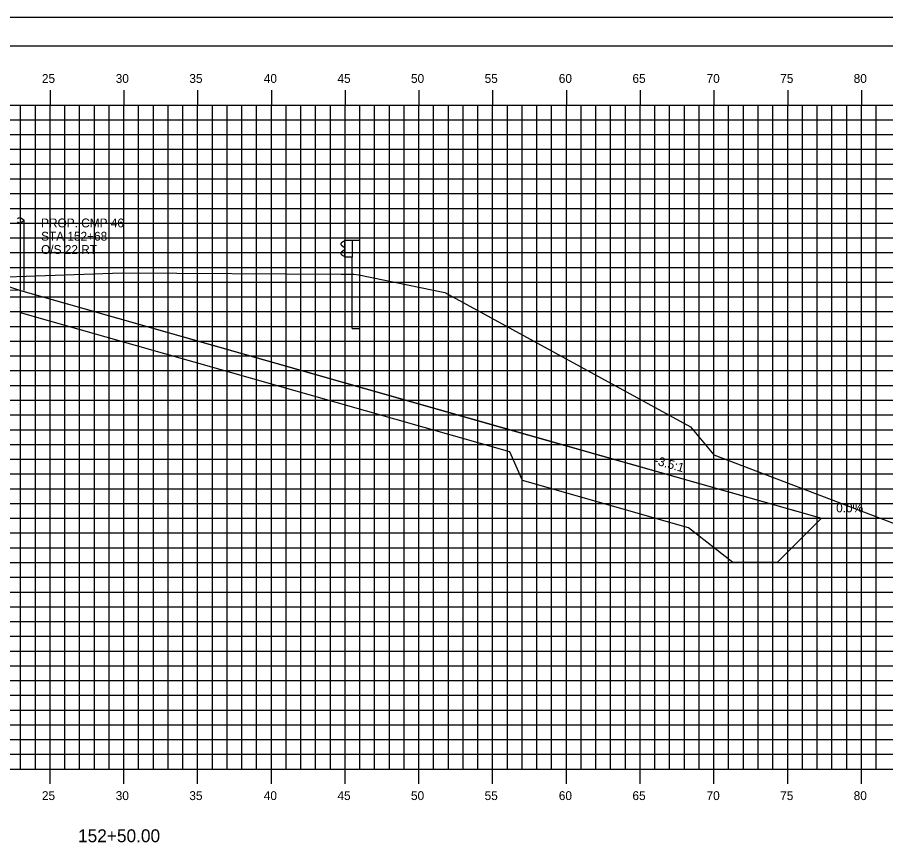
# Model space of a CAD drawing. Extents: x 850598 to 870284, y 366541 to 366651.
# Drawn here: x 851782.5 to 851841.3, y 366595.1 to 366651.2 of the extents above; entities that cross this region are included whole.
import ezdxf

# ---------------------------------------------------------------- set-up
doc = ezdxf.new("R2010")
doc.units = 0
for name, color, linetype in [('ANNOTATION', 7, 'Continuous'), ('BORDER', 7, 'Continuous'), ('D_Drainage_RipRap', 7, 'Continuous'), ('D_Roadway_Centerline', 7, 'Continuous'), ('D_Roadway_SlopeLines', 7, 'Continuous'), ('D_Roadway_SubGrade', 7, 'Continuous'), ('D_Utilities_Pole_Joint', 7, 'Continuous'), ('H_V ANNOTATION', 7, 'Continuous'), ('MAJOR', 7, 'Continuous'), ('MINOR', 7, 'Continuous'), ('PLOT BOUNDARY', 7, 'Continuous'), ('S_Guardrail_Beam', 7, 'Continuous'), ('S_Roadway_Centerline', 7, 'Continuous'), ('S_Utilities_Pole_Joint', 7, 'Continuous')]:
    doc.layers.add(name, color=color, linetype=linetype)

msp = doc.modelspace()

# ---------------------------------------------------------------- linework, layer by layer
at = {"layer": 'BORDER'}
msp.add_line((851874.68, 366649.225), (851714.68, 366649.225), dxfattribs=at)
at = {"layer": 'D_Drainage_RipRap'}
msp.add_lwpolyline([(851815.851, 366623.225), (851827.101, 366620.028), (851836.963, 366617.225), (851833.963, 366614.225), (851830.963, 366614.225), (851827.963, 366616.578), (851816.713, 366619.775), (851815.851, 366621.725), (851782.68, 366631.153), (851782.68, 366632.653)], close=True, dxfattribs=at)
at = {"layer": 'D_Roadway_Centerline'}
msp.add_lwpolyline([(851731.165, 366632.293), (851734.68, 366631.439), (851738.482, 366632.707), (851744.68, 366634.773), (851748.68, 366635.013), (851759.68, 366635.343), (851770.68, 366635.013), (851774.68, 366634.773), (851776.68, 366634.653), (851782.68, 366632.653), (851815.851, 366623.225), (851827.101, 366620.028), (851836.963, 366617.225), (851840.963, 366617.225)], dxfattribs=at)
at = {"layer": 'D_Roadway_SlopeLines'}
msp.add_lwpolyline([(851782.68, 366632.653), (851836.963, 366617.225), (851836.963, 366617.225)], dxfattribs=at)
at = {"layer": 'D_Roadway_SubGrade'}
msp.add_lwpolyline([(851770.68, 366634.513), (851771.68, 366634.453), (851771.68, 366634.703), (851776.68, 366634.403), (851776.68, 366634.653), (851782.68, 366632.653), (851770.68, 366633.013)], close=True, dxfattribs=at)
at = {"layer": 'D_Utilities_Pole_Joint'}
for p, q in [((851782.93, 366637.41), (851782.773, 366637.521)), ((851782.773, 366637.3), (851782.93, 366637.41)), ((851782.93, 366632.653), (851782.93, 366637.41))]:
    msp.add_line(p, q, dxfattribs=at)
for centre, start, end in [((851782.617, 366637.3), 90, 125.26439), ((851782.617, 366637.521), 234.73561, 270), ((851782.617, 366637.3), 54.73561, 90), ((851782.617, 366637.521), 270, 305.26439)]:
    msp.add_arc(centre, 0.271, start, end, dxfattribs=at)
at = {"layer": 'MAJOR'}
for p, q in [((851784.68, 366646.227), (851784.68, 366645.225)), ((851784.68, 366646.227), (851784.68, 366645.225)), ((851789.68, 366646.227), (851789.68, 366645.225)), ((851789.68, 366646.227), (851789.68, 366645.225)), ((851794.68, 366646.227), (851794.68, 366645.225)), ((851794.68, 366646.227), (851794.68, 366645.225)), ((851799.68, 366646.227), (851799.68, 366645.225)), ((851799.68, 366646.227), (851799.68, 366645.225)), ((851804.68, 366646.227), (851804.68, 366645.225)), ((851804.68, 366646.227), (851804.68, 366645.225)), ((851809.68, 366646.227), (851809.68, 366645.225)), ((851809.68, 366646.227), (851809.68, 366645.225)), ((851814.68, 366646.227), (851814.68, 366645.225)), ((851814.68, 366646.227), (851814.68, 366645.225)), ((851819.68, 366646.227), (851819.68, 366645.225)), ((851819.68, 366646.227), (851819.68, 366645.225)), ((851824.68, 366646.227), (851824.68, 366645.225)), ((851824.68, 366646.227), (851824.68, 366645.225)), ((851829.68, 366646.227), (851829.68, 366645.225)), ((851829.68, 366646.227), (851829.68, 366645.225)), ((851834.68, 366646.227), (851834.68, 366645.225)), ((851834.68, 366646.227), (851834.68, 366645.225)), ((851839.68, 366646.227), (851839.68, 366645.225)), ((851839.68, 366646.227), (851839.68, 366645.225)), ((851719.68, 366645.225), (851859.68, 366645.225)), ((851719.68, 366645.225), (851859.68, 366645.225)), ((851719.68, 366645.225), (851859.68, 366645.225)), ((851719.68, 366645.225), (851859.68, 366645.225)), ((851784.68, 366600.225), (851784.68, 366645.225)), ((851784.68, 366600.225), (851784.68, 366645.225)), ((851789.68, 366600.225), (851789.68, 366645.225)), ((851789.68, 366600.225), (851789.68, 366645.225)), ((851794.68, 366600.225), (851794.68, 366645.225)), ((851794.68, 366600.225), (851794.68, 366645.225)), ((851799.68, 366600.225), (851799.68, 366645.225)), ((851799.68, 366600.225), (851799.68, 366645.225)), ((851804.68, 366600.225), (851804.68, 366645.225)), ((851804.68, 366600.225), (851804.68, 366645.225)), ((851809.68, 366600.225), (851809.68, 366645.225)), ((851809.68, 366600.225), (851809.68, 366645.225)), ((851814.68, 366600.225), (851814.68, 366645.225)), ((851814.68, 366600.225), (851814.68, 366645.225)), ((851819.68, 366600.225), (851819.68, 366645.225)), ((851819.68, 366600.225), (851819.68, 366645.225)), ((851824.68, 366600.225), (851824.68, 366645.225)), ((851824.68, 366600.225), (851824.68, 366645.225)), ((851829.68, 366600.225), (851829.68, 366645.225)), ((851829.68, 366600.225), (851829.68, 366645.225)), ((851834.68, 366600.225), (851834.68, 366645.225)), ((851834.68, 366600.225), (851834.68, 366645.225)), ((851839.68, 366600.225), (851839.68, 366645.225)), ((851839.68, 366600.225), (851839.68, 366645.225)), ((851719.68, 366640.225), (851859.68, 366640.225)), ((851719.68, 366640.225), (851859.68, 366640.225)), ((851719.68, 366635.225), (851859.68, 366635.225)), ((851719.68, 366635.225), (851859.68, 366635.225)), ((851719.68, 366630.225), (851859.68, 366630.225)), ((851719.68, 366630.225), (851859.68, 366630.225)), ((851719.68, 366625.225), (851859.68, 366625.225)), ((851719.68, 366625.225), (851859.68, 366625.225)), ((851719.68, 366620.225), (851859.68, 366620.225)), ((851719.68, 366620.225), (851859.68, 366620.225)), ((851719.68, 366615.225), (851859.68, 366615.225)), ((851719.68, 366615.225), (851859.68, 366615.225)), ((851719.68, 366610.225), (851859.68, 366610.225)), ((851719.68, 366610.225), (851859.68, 366610.225)), ((851719.68, 366605.225), (851859.68, 366605.225)), ((851719.68, 366605.225), (851859.68, 366605.225)), ((851719.68, 366600.225), (851859.68, 366600.225)), ((851719.68, 366600.225), (851859.68, 366600.225)), ((851719.68, 366600.225), (851859.68, 366600.225)), ((851719.68, 366600.225), (851859.68, 366600.225)), ((851784.68, 366599.223), (851784.68, 366600.225)), ((851784.68, 366599.223), (851784.68, 366600.225)), ((851789.68, 366599.223), (851789.68, 366600.225)), ((851789.68, 366599.223), (851789.68, 366600.225)), ((851794.68, 366599.223), (851794.68, 366600.225)), ((851794.68, 366599.223), (851794.68, 366600.225)), ((851799.68, 366599.223), (851799.68, 366600.225)), ((851799.68, 366599.223), (851799.68, 366600.225)), ((851804.68, 366599.223), (851804.68, 366600.225)), ((851804.68, 366599.223), (851804.68, 366600.225)), ((851809.68, 366599.223), (851809.68, 366600.225)), ((851809.68, 366599.223), (851809.68, 366600.225)), ((851814.68, 366599.223), (851814.68, 366600.225)), ((851814.68, 366599.223), (851814.68, 366600.225)), ((851819.68, 366599.223), (851819.68, 366600.225)), ((851819.68, 366599.223), (851819.68, 366600.225)), ((851824.68, 366599.223), (851824.68, 366600.225)), ((851824.68, 366599.223), (851824.68, 366600.225)), ((851829.68, 366599.223), (851829.68, 366600.225)), ((851829.68, 366599.223), (851829.68, 366600.225)), ((851834.68, 366599.223), (851834.68, 366600.225)), ((851834.68, 366599.223), (851834.68, 366600.225)), ((851839.68, 366599.223), (851839.68, 366600.225)), ((851839.68, 366599.223), (851839.68, 366600.225))]:
    msp.add_line(p, q, dxfattribs=at)
at = {"layer": 'MINOR'}
for p, q in [((851782.68, 366600.225), (851782.68, 366645.225)), ((851782.68, 366600.225), (851782.68, 366645.225)), ((851783.68, 366600.225), (851783.68, 366645.225)), ((851783.68, 366600.225), (851783.68, 366645.225)), ((851785.68, 366600.225), (851785.68, 366645.225)), ((851785.68, 366600.225), (851785.68, 366645.225)), ((851786.68, 366600.225), (851786.68, 366645.225)), ((851786.68, 366600.225), (851786.68, 366645.225)), ((851787.68, 366600.225), (851787.68, 366645.225)), ((851787.68, 366600.225), (851787.68, 366645.225)), ((851788.68, 366600.225), (851788.68, 366645.225)), ((851788.68, 366600.225), (851788.68, 366645.225)), ((851790.68, 366600.225), (851790.68, 366645.225)), ((851790.68, 366600.225), (851790.68, 366645.225)), ((851791.68, 366600.225), (851791.68, 366645.225)), ((851791.68, 366600.225), (851791.68, 366645.225)), ((851792.68, 366600.225), (851792.68, 366645.225)), ((851792.68, 366600.225), (851792.68, 366645.225)), ((851793.68, 366600.225), (851793.68, 366645.225)), ((851793.68, 366600.225), (851793.68, 366645.225)), ((851795.68, 366600.225), (851795.68, 366645.225)), ((851795.68, 366600.225), (851795.68, 366645.225)), ((851796.68, 366600.225), (851796.68, 366645.225)), ((851796.68, 366600.225), (851796.68, 366645.225)), ((851797.68, 366600.225), (851797.68, 366645.225)), ((851797.68, 366600.225), (851797.68, 366645.225)), ((851798.68, 366600.225), (851798.68, 366645.225)), ((851798.68, 366600.225), (851798.68, 366645.225)), ((851800.68, 366600.225), (851800.68, 366645.225)), ((851800.68, 366600.225), (851800.68, 366645.225)), ((851801.68, 366600.225), (851801.68, 366645.225)), ((851801.68, 366600.225), (851801.68, 366645.225)), ((851802.68, 366600.225), (851802.68, 366645.225)), ((851802.68, 366600.225), (851802.68, 366645.225)), ((851803.68, 366600.225), (851803.68, 366645.225)), ((851803.68, 366600.225), (851803.68, 366645.225)), ((851805.68, 366600.225), (851805.68, 366645.225)), ((851805.68, 366600.225), (851805.68, 366645.225)), ((851806.68, 366600.225), (851806.68, 366645.225)), ((851806.68, 366600.225), (851806.68, 366645.225)), ((851807.68, 366600.225), (851807.68, 366645.225)), ((851807.68, 366600.225), (851807.68, 366645.225)), ((851808.68, 366600.225), (851808.68, 366645.225)), ((851808.68, 366600.225), (851808.68, 366645.225)), ((851810.68, 366600.225), (851810.68, 366645.225)), ((851810.68, 366600.225), (851810.68, 366645.225)), ((851811.68, 366600.225), (851811.68, 366645.225)), ((851811.68, 366600.225), (851811.68, 366645.225)), ((851812.68, 366600.225), (851812.68, 366645.225)), ((851812.68, 366600.225), (851812.68, 366645.225)), ((851813.68, 366600.225), (851813.68, 366645.225)), ((851813.68, 366600.225), (851813.68, 366645.225)), ((851815.68, 366600.225), (851815.68, 366645.225)), ((851815.68, 366600.225), (851815.68, 366645.225)), ((851816.68, 366600.225), (851816.68, 366645.225)), ((851816.68, 366600.225), (851816.68, 366645.225)), ((851817.68, 366600.225), (851817.68, 366645.225)), ((851817.68, 366600.225), (851817.68, 366645.225)), ((851818.68, 366600.225), (851818.68, 366645.225)), ((851818.68, 366600.225), (851818.68, 366645.225)), ((851820.68, 366600.225), (851820.68, 366645.225)), ((851820.68, 366600.225), (851820.68, 366645.225)), ((851821.68, 366600.225), (851821.68, 366645.225)), ((851821.68, 366600.225), (851821.68, 366645.225)), ((851822.68, 366600.225), (851822.68, 366645.225)), ((851822.68, 366600.225), (851822.68, 366645.225)), ((851823.68, 366600.225), (851823.68, 366645.225)), ((851823.68, 366600.225), (851823.68, 366645.225)), ((851825.68, 366600.225), (851825.68, 366645.225)), ((851825.68, 366600.225), (851825.68, 366645.225)), ((851826.68, 366600.225), (851826.68, 366645.225)), ((851826.68, 366600.225), (851826.68, 366645.225)), ((851827.68, 366600.225), (851827.68, 366645.225)), ((851827.68, 366600.225), (851827.68, 366645.225)), ((851828.68, 366600.225), (851828.68, 366645.225)), ((851828.68, 366600.225), (851828.68, 366645.225)), ((851830.68, 366600.225), (851830.68, 366645.225)), ((851830.68, 366600.225), (851830.68, 366645.225)), ((851831.68, 366600.225), (851831.68, 366645.225)), ((851831.68, 366600.225), (851831.68, 366645.225)), ((851832.68, 366600.225), (851832.68, 366645.225)), ((851832.68, 366600.225), (851832.68, 366645.225)), ((851833.68, 366600.225), (851833.68, 366645.225)), ((851833.68, 366600.225), (851833.68, 366645.225)), ((851835.68, 366600.225), (851835.68, 366645.225)), ((851835.68, 366600.225), (851835.68, 366645.225)), ((851836.68, 366600.225), (851836.68, 366645.225)), ((851836.68, 366600.225), (851836.68, 366645.225)), ((851837.68, 366600.225), (851837.68, 366645.225)), ((851837.68, 366600.225), (851837.68, 366645.225)), ((851838.68, 366600.225), (851838.68, 366645.225)), ((851838.68, 366600.225), (851838.68, 366645.225)), ((851840.68, 366600.225), (851840.68, 366645.225)), ((851840.68, 366600.225), (851840.68, 366645.225)), ((851719.68, 366644.225), (851859.68, 366644.225)), ((851719.68, 366644.225), (851859.68, 366644.225)), ((851719.68, 366643.225), (851859.68, 366643.225)), ((851719.68, 366643.225), (851859.68, 366643.225)), ((851719.68, 366642.225), (851859.68, 366642.225)), ((851719.68, 366642.225), (851859.68, 366642.225)), ((851719.68, 366641.225), (851859.68, 366641.225)), ((851719.68, 366641.225), (851859.68, 366641.225)), ((851719.68, 366639.225), (851859.68, 366639.225)), ((851719.68, 366639.225), (851859.68, 366639.225)), ((851719.68, 366638.225), (851859.68, 366638.225)), ((851719.68, 366638.225), (851859.68, 366638.225)), ((851719.68, 366637.225), (851859.68, 366637.225)), ((851719.68, 366637.225), (851859.68, 366637.225)), ((851719.68, 366636.225), (851859.68, 366636.225)), ((851719.68, 366636.225), (851859.68, 366636.225)), ((851719.68, 366634.225), (851859.68, 366634.225)), ((851719.68, 366634.225), (851859.68, 366634.225)), ((851719.68, 366633.225), (851859.68, 366633.225)), ((851719.68, 366633.225), (851859.68, 366633.225)), ((851719.68, 366632.225), (851859.68, 366632.225)), ((851719.68, 366632.225), (851859.68, 366632.225)), ((851719.68, 366631.225), (851859.68, 366631.225)), ((851719.68, 366631.225), (851859.68, 366631.225)), ((851719.68, 366629.225), (851859.68, 366629.225)), ((851719.68, 366629.225), (851859.68, 366629.225)), ((851719.68, 366628.225), (851859.68, 366628.225)), ((851719.68, 366628.225), (851859.68, 366628.225)), ((851719.68, 366627.225), (851859.68, 366627.225)), ((851719.68, 366627.225), (851859.68, 366627.225)), ((851719.68, 366626.225), (851859.68, 366626.225)), ((851719.68, 366626.225), (851859.68, 366626.225)), ((851719.68, 366624.225), (851859.68, 366624.225)), ((851719.68, 366624.225), (851859.68, 366624.225)), ((851719.68, 366623.225), (851859.68, 366623.225)), ((851719.68, 366623.225), (851859.68, 366623.225)), ((851719.68, 366622.225), (851859.68, 366622.225)), ((851719.68, 366622.225), (851859.68, 366622.225)), ((851719.68, 366621.225), (851859.68, 366621.225)), ((851719.68, 366621.225), (851859.68, 366621.225)), ((851719.68, 366619.225), (851859.68, 366619.225)), ((851719.68, 366619.225), (851859.68, 366619.225)), ((851719.68, 366618.225), (851859.68, 366618.225)), ((851719.68, 366618.225), (851859.68, 366618.225)), ((851719.68, 366617.225), (851859.68, 366617.225)), ((851719.68, 366617.225), (851859.68, 366617.225)), ((851719.68, 366616.225), (851859.68, 366616.225)), ((851719.68, 366616.225), (851859.68, 366616.225)), ((851719.68, 366614.225), (851859.68, 366614.225)), ((851719.68, 366614.225), (851859.68, 366614.225)), ((851719.68, 366613.225), (851859.68, 366613.225)), ((851719.68, 366613.225), (851859.68, 366613.225)), ((851719.68, 366612.225), (851859.68, 366612.225)), ((851719.68, 366612.225), (851859.68, 366612.225)), ((851719.68, 366611.225), (851859.68, 366611.225)), ((851719.68, 366611.225), (851859.68, 366611.225)), ((851719.68, 366609.225), (851859.68, 366609.225)), ((851719.68, 366609.225), (851859.68, 366609.225)), ((851719.68, 366608.225), (851859.68, 366608.225)), ((851719.68, 366608.225), (851859.68, 366608.225)), ((851719.68, 366607.225), (851859.68, 366607.225)), ((851719.68, 366607.225), (851859.68, 366607.225)), ((851719.68, 366606.225), (851859.68, 366606.225)), ((851719.68, 366606.225), (851859.68, 366606.225)), ((851719.68, 366604.225), (851859.68, 366604.225)), ((851719.68, 366604.225), (851859.68, 366604.225)), ((851719.68, 366603.225), (851859.68, 366603.225)), ((851719.68, 366603.225), (851859.68, 366603.225)), ((851719.68, 366602.225), (851859.68, 366602.225)), ((851719.68, 366602.225), (851859.68, 366602.225)), ((851719.68, 366601.225), (851859.68, 366601.225)), ((851719.68, 366601.225), (851859.68, 366601.225))]:
    msp.add_line(p, q, dxfattribs=at)
at = {"layer": 'PLOT BOUNDARY'}
msp.add_lwpolyline([(851706.586, 366541.166), (851876.586, 366541.166), (851876.586, 366651.166), (851706.586, 366651.166)], close=True, dxfattribs=at)
at = {"layer": 'S_Guardrail_Beam'}
for p, q in [((851804.567, 366635.981), (851804.424, 366635.881)), ((851804.666, 366636.002), (851804.584, 366635.988)), ((851804.666, 366636.075), (851805.155, 366636.075)), ((851804.666, 366634.908), (851804.666, 366636.075)), ((851805.155, 366636.075), (851805.647, 366636.075)), ((851805.155, 366636.075), (851805.155, 366634.908)), ((851805.647, 366636.075), (851805.647, 366630.075)), ((851804.424, 366635.738), (851804.619, 366635.602)), ((851804.619, 366635.382), (851804.424, 366635.246)), ((851804.653, 366635.537), (851804.653, 366635.446)), ((851804.424, 366635.103), (851804.567, 366635.003)), ((851804.584, 366634.996), (851804.666, 366634.981)), ((851805.155, 366634.908), (851804.666, 366634.908)), ((851805.155, 366630.075), (851805.155, 366634.908)), ((851805.155, 366630.075), (851805.647, 366630.075))]:
    msp.add_line(p, q, dxfattribs=at)
for centre, major_axis, start_param, end_param in [((851804.474, 366635.809), (-0.0877, 0), 5.323254, 7.243116), ((851804.591, 366635.947), (-0.0417, 0), 4.886922, 5.323254), ((851804.574, 366635.537), (0.0789, 0), 0, 0.959931), ((851804.574, 366635.446), (0.0789, 0), 5.323254, 6.283185), ((851804.474, 366635.174), (-0.0877, 0), 5.323254, 7.243116), ((851804.591, 366635.037), (-0.0417, 0), 0.959931, 1.396263)]:
    msp.add_ellipse(centre, major_axis=major_axis, ratio=0.995501, start_param=start_param, end_param=end_param, dxfattribs=at)
at = {"layer": 'S_Roadway_Centerline'}
msp.add_lwpolyline([(851775.242, 366633.356), (851789.563, 366633.857), (851804.408, 366633.766), (851805.278, 366633.765), (851805.598, 366633.713), (851811.442, 366632.515), (851828.097, 366623.418), (851829.672, 366621.523), (851852.222, 366612.94), (851857.543, 366610.322), (851859.68, 366610.199)], dxfattribs=at)

# ---------------------------------------------------------------- texts
at = {"layer": 'ANNOTATION'}
msp.add_text('-3.5:1', height=0.6, rotation=344.13478, dxfattribs=at).set_placement((851825.592, 366620.896))
msp.add_text('0.0%', height=0.6, dxfattribs=at).set_placement((851837.967, 366617.625))
at = {"layer": 'H_V ANNOTATION'}
for s, height, p in [('25', 0.6, (851784.126, 366646.725)), ('30', 0.6, (851789.128, 366646.725)), ('35', 0.6, (851794.12, 366646.725)), ('40', 0.6, (851799.166, 366646.725)), ('45', 0.6, (851804.158, 366646.725)), ('50', 0.6, (851809.144, 366646.725)), ('55', 0.6, (851814.136, 366646.725)), ('60', 0.6, (851819.166, 366646.725)), ('65', 0.6, (851824.158, 366646.725)), ('70', 0.6, (851829.182, 366646.725)), ('75', 0.6, (851834.174, 366646.725)), ('80', 0.6, (851839.155, 366646.725)), ('25', 0.6, (851784.126, 366598.125)), ('30', 0.6, (851789.128, 366598.125)), ('35', 0.6, (851794.12, 366598.125)), ('40', 0.6, (851799.166, 366598.125)), ('45', 0.6, (851804.158, 366598.125)), ('50', 0.6, (851809.144, 366598.125)), ('55', 0.6, (851814.136, 366598.125)), ('60', 0.6, (851819.166, 366598.125)), ('65', 0.6, (851824.158, 366598.125)), ('70', 0.6, (851829.182, 366598.125)), ('75', 0.6, (851834.174, 366598.125)), ('80', 0.6, (851839.155, 366598.125)), ('152+50.00', 0.875, (851786.574, 366595.268))]:
    msp.add_text(s, height=height, dxfattribs=at).set_placement(p)
at = {"layer": 'S_Roadway_Centerline'}
for s, p in [('C', (851789.558, 366633.857)), ('L', (851789.563, 366633.849))]:
    msp.add_text(s, height=0.0146, dxfattribs=at).set_placement(p)
at = {"layer": 'S_Utilities_Pole_Joint'}
for s, p in [('PROP. CMP 46', (851784.069, 366636.934)), ('STA 152+68', (851784.069, 366636.034)), ('O/S 22 RT', (851784.069, 366635.134))]:
    msp.add_text(s, height=0.6, dxfattribs=at).set_placement(p)

doc.saveas('drawing.dxf')
